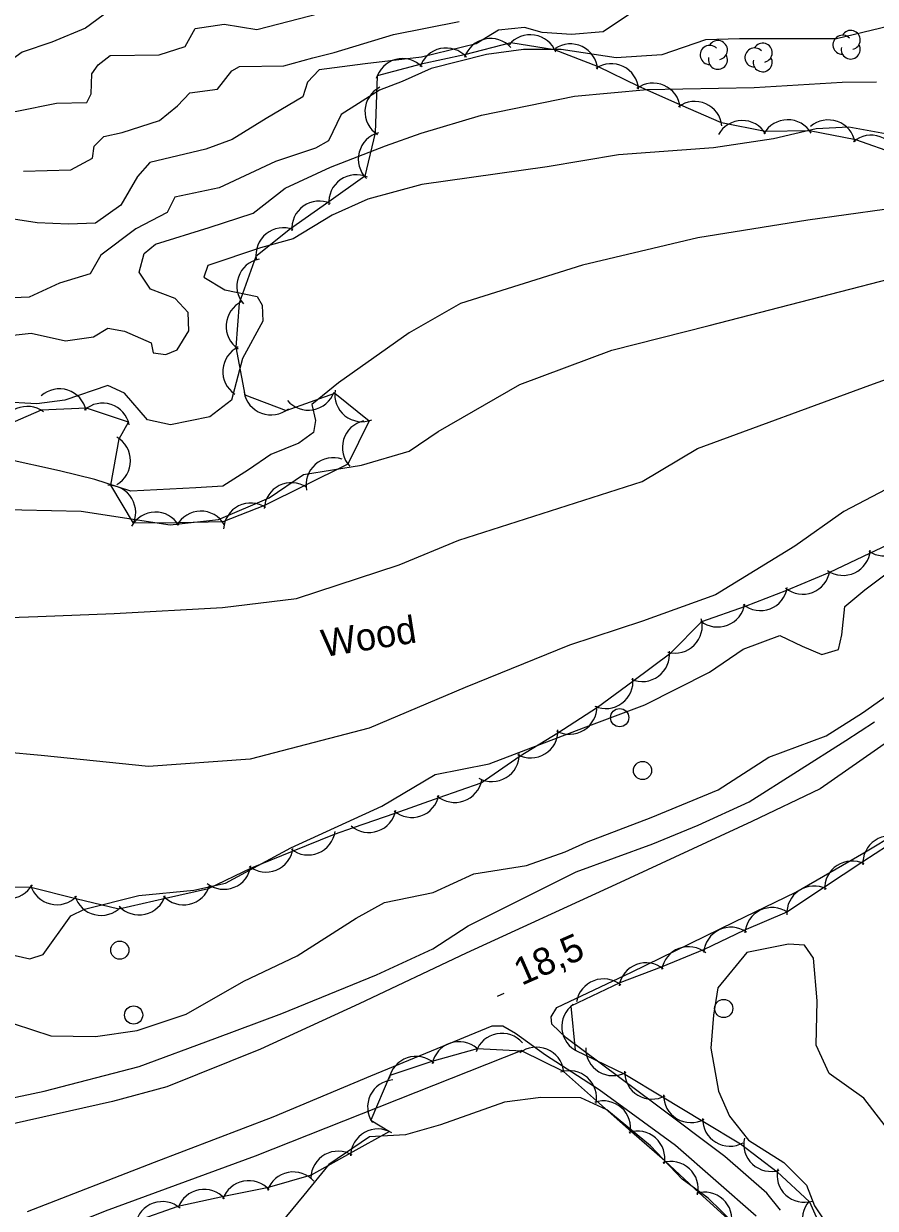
# Model space of a CAD drawing. Extents: x 646142 to 649934, y 5874075 to 5876351.
# Drawn here: x 647870.6 to 647964.2, y 5875124.3 to 5875254.4 of the extents above; entities that cross this region are included whole.
import ezdxf

# ---------------------------------------------------------------- set-up
doc = ezdxf.new("R2010")
doc.units = 0
for name, color, linetype in [('Niveau 1', 7, 'Continuous'), ('Niveau 2', 7, 'Continuous'), ('Niveau 21', 7, 'Continuous'), ('Niveau 3', 7, 'Continuous'), ('Niveau 36', 7, 'Continuous'), ('Niveau 4', 7, 'Continuous'), ('Niveau 44', 7, 'Continuous')]:
    doc.layers.add(name, color=color, linetype=linetype)

msp = doc.modelspace()

# ---------------------------------------------------------------- linework, layer by layer
at = {"layer": 'Niveau 1'}
for points in [[(647870.59, 5875238.23), (647875.82, 5875238.39), (647878.19, 5875239.65), (647878.35, 5875240.96), (647879.44, 5875242.03), (647881.43, 5875242.47), (647885.53, 5875243.8), (647887.53, 5875245.41), (647888.86, 5875246.85), (647891.93, 5875247.23), (647893.49, 5875249.25), (647894.35, 5875249.73), (647899.19, 5875249.79), (647902.38, 5875250.69), (647904.75, 5875251.28), (647911.27, 5875253.26), (647918.47, 5875254.69)], [(647972.72, 5875235.2), (647965.21, 5875234), (647956.77, 5875232.84), (647944.7, 5875230.92), (647932.02, 5875227.91), (647918.62, 5875223.69), (647912.98, 5875220.46), (647905.21, 5875214.98)], [(647905.21, 5875214.98), (647902.28, 5875212.6), (647902.7, 5875210.85), (647902.45, 5875209.5), (647900.87, 5875208.33), (647897.79, 5875207.1), (647895.32, 5875205.4), (647892.52, 5875203.61), (647889.53, 5875203.42), (647882.41, 5875203.06), (647878.44, 5875204.34), (647874.56, 5875205.29), (647868.57, 5875206.63)], [(647867.52, 5875145.21), (647873.61, 5875143.22), (647878.5, 5875143.13), (647883.08, 5875143.81), (647888.46, 5875145.61), (647894.81, 5875149.24), (647900.67, 5875152), (647907.14, 5875156.16), (647910.27, 5875157.85), (647915.61, 5875158.95), (647920.1, 5875161.01), (647925.87, 5875161.93), (647930.12, 5875163.44), (647932.45, 5875164.48), (647939.58, 5875167.2), (647946.92, 5875170.25), (647952.51, 5875173.82), (647958.8, 5875176.17), (647962.78, 5875178.7), (647965.65, 5875180.72)]]:
    msp.add_lwpolyline(points, dxfattribs=at)
at = {"layer": 'Niveau 2'}
for points in [[(647842.48, 5875237.76), (647845.52, 5875238.42), (647848.08, 5875238.75), (647849.88, 5875238.15), (647850.92, 5875238.43), (647853.72, 5875240.46), (647856.47, 5875241.15), (647859.67, 5875242.5), (647865.29, 5875243.26), (647867.2, 5875244.52), (647869.87, 5875244.81), (647874.24, 5875245.71), (647877.55, 5875245.78), (647878.03, 5875246.73), (647878.11, 5875248.93), (647878.81, 5875249.9), (647880.12, 5875250.94), (647885.52, 5875251), (647888.36, 5875251.92), (647889.47, 5875253.89), (647892.64, 5875254.39), (647896.24, 5875253.81), (647907.73, 5875256.77)], [(647880.04, 5875255.89), (647877.41, 5875253.93), (647873.72, 5875252.42), (647870.45, 5875251.29), (647869.13, 5875250.37), (647865.64, 5875249.83), (647861.21, 5875249.09), (647856.59, 5875246.75), (647852.38, 5875244.29), (647846.88, 5875243.54), (647843.1, 5875243.08), (647841.51, 5875240.84), (647839.09, 5875240.25), (647836.35, 5875240.07), (647831.48, 5875238.61), (647827.66, 5875237.93), (647822.63, 5875237.62), (647818.41, 5875238.18), (647813.96, 5875238.95), (647811.76, 5875240.17), (647807.13, 5875240.36)], [(647937.39, 5875255.63), (647934.28, 5875253.54), (647930.81, 5875253.26), (647927.59, 5875253.45), (647925.65, 5875254.03), (647922.81, 5875253.74), (647920.35, 5875252.22), (647914.33, 5875250.75), (647908.14, 5875250.01), (647903.09, 5875249.36), (647901.81, 5875248), (647901.31, 5875246.41), (647897.25, 5875244.01), (647893.52, 5875241.7), (647890.62, 5875240.66), (647884.49, 5875239.18), (647883.11, 5875237.63), (647881.29, 5875234.5), (647878.51, 5875232.5), (647878.51, 5875232.5), (647875.54, 5875232.42), (647872.09, 5875232.54), (647867.33, 5875233.29)], [(647965.73, 5875254.18), (647959.93, 5875252.78), (647954.2, 5875252.77), (647949.27, 5875252.76), (647945.55, 5875252.68), (647940.74, 5875251.02), (647935.72, 5875250.67), (647929.68, 5875251.6), (647925.55, 5875251.6), (647921.46, 5875251.04), (647915.38, 5875249.5), (647912.22, 5875248.09), (647909.71, 5875247.14), (647905.49, 5875244.44), (647904.1, 5875241.57), (647902.67, 5875240.77), (647898.3, 5875239.31), (647892.1, 5875236.39), (647887.24, 5875235.36), (647886.39, 5875233.68), (647882.96, 5875231.91), (647879.1, 5875229.01), (647877.94, 5875226.96), (647874.57, 5875225.93), (647871.24, 5875224.4), (647868.61, 5875224.29)], [(647910.36, 5875241.01), (647914.31, 5875242.39), (647914.31, 5875242.39), (647920.92, 5875244.39), (647931.15, 5875246.48), (647939.12, 5875247.21), (647950.87, 5875247.43), (647960.55, 5875248), (647964.34, 5875248.06)], [(647965.72, 5875242.27), (647961.29, 5875243.05), (647957.68, 5875242.87), (647952.99, 5875241.79)], [(647866.47, 5875219.89), (647871.46, 5875220.42), (647875.22, 5875219.58), (647878.29, 5875220.01), (647879.85, 5875220.97), (647881.69, 5875220.65), (647884.64, 5875219.38), (647884.85, 5875218.28), (647886.23, 5875218.08), (647887.48, 5875218.61), (647888.77, 5875220.67), (647888.7, 5875222.69), (647887.25, 5875224.23), (647884.56, 5875225.25), (647883.31, 5875227.15), (647883.86, 5875229.18), (647885.12, 5875230.22), (647891.02, 5875232.03), (647895.85, 5875233.61), (647899.34, 5875236.35), (647904.34, 5875238.68), (647910.36, 5875241.01)], [(647952.99, 5875241.79), (647946.4, 5875240.79), (647935.98, 5875240.04), (647928.14, 5875238.7), (647914.36, 5875236.75), (647908.43, 5875235.17), (647904.53, 5875233.41), (647900.24, 5875230.81)], [(647900.24, 5875230.81), (647896.63, 5875229.82), (647890.85, 5875227.85), (647890.42, 5875226.6), (647892.72, 5875225.18), (647896.29, 5875224.44), (647896.82, 5875223.51), (647896.9, 5875221.73), (647894.68, 5875217.63), (647893.47, 5875213.05), (647891.07, 5875211.24), (647886.76, 5875210.36), (647884.24, 5875210.9), (647881.71, 5875213.85), (647879.87, 5875214.68), (647875.15, 5875213.08), (647872.07, 5875212.65), (647868.13, 5875212.9)], [(647916.17, 5875209.64), (647925.14, 5875214.78), (647935.26, 5875218.57), (647945.93, 5875221.28), (647959.27, 5875224.73), (647966.93, 5875226.68), (647978.17, 5875229.34)], [(647813.04, 5875184.86), (647823.63, 5875185.07), (647836.38, 5875185.39), (647848.07, 5875187.19), (647857.73, 5875188.78), (647872.16, 5875189.29), (647880.56, 5875189.61), (647892.46, 5875190.3), (647900.58, 5875191.27), (647911.86, 5875194.96), (647918.45, 5875197.7), (647938.59, 5875204.14), (647944.64, 5875207.74), (647963.59, 5875214.73), (647973.96, 5875218.44), (647981.83, 5875220.75), (647992.58, 5875224.63), (648003.6, 5875228.09)], [(647794.62, 5875194.39), (647799.81, 5875195.62), (647805.32, 5875196.31), (647811.37, 5875196.84), (647818.13, 5875197.61), (647827.87, 5875199.43), (647834.07, 5875200.2), (647842.17, 5875200.03), (647847.3, 5875201.14), (647852.26, 5875201.67), (647860.89, 5875201.9), (647867.11, 5875201.08), (647876.92, 5875200.87), (647886.73, 5875199.38), (647892.03, 5875199.94), (647897.61, 5875202.35), (647901.36, 5875204.9), (647907.75, 5875205.91), (647912.96, 5875207.48), (647916.17, 5875209.64)], [(647979.03, 5875210.09), (647971.44, 5875206.45), (647960.75, 5875200.82), (647955.37, 5875197.01), (647946.63, 5875191.66), (647938.62, 5875188.79), (647930.6, 5875186.16), (647919.14, 5875181.5), (647908.59, 5875177.03), (647895.51, 5875173.62), (647884.33, 5875172.81), (647872.53, 5875174.02), (647868.55, 5875174.39)], [(647869.7, 5875152.06), (647871.28, 5875151.66), (647872.78, 5875152.16), (647875.82, 5875156.41), (647877.29, 5875157.14), (647883.27, 5875158.62), (647889.33, 5875159.21), (647892.81, 5875159.98), (647899.99, 5875163.87), (647909.97, 5875168.45), (647915.82, 5875171.92), (647921.77, 5875173.12), (647932.15, 5875177.06), (647938.88, 5875179.59), (647945.98, 5875183.19), (647949.69, 5875185.69), (647953.72, 5875187.2), (647956.17, 5875186.03), (647958.31, 5875185.12), (647960.14, 5875185.66), (647960.51, 5875187.29), (647960.86, 5875190.4), (647963.03, 5875192.22), (647967.47, 5875195.54)], [(647969.55, 5875128.81), (647967.25, 5875130.78), (647962.93, 5875136.38), (647959.13, 5875139.07), (647957.7, 5875142.19), (647957.81, 5875147.05), (647957.4, 5875151.74), (647956.43, 5875153.19), (647954.65, 5875153.3), (647950.09, 5875152.37), (647946.89, 5875148.5), (647946.42, 5875145.49), (647946.14, 5875141.85), (647946.96, 5875137.14), (647948.18, 5875134.37), (647950.26, 5875131.74), (647954.16, 5875129.29), (647956.64, 5875126.81), (647957.51, 5875124.54), (647958.48, 5875123.09)], [(647948.7, 5875122.59), (647945.83, 5875125.37), (647942.98, 5875127.45), (647939.49, 5875131.13), (647934.68, 5875135.08), (647931.84, 5875136.4), (647927.43, 5875136.43), (647923.47, 5875135.91), (647916.42, 5875133.43), (647912.59, 5875132.33), (647908.61, 5875132.11), (647904.14, 5875129.06), (647901.42, 5875125.71), (647896.37, 5875119.64)]]:
    msp.add_lwpolyline(points, dxfattribs=at)
at = {"layer": 'Niveau 21'}
for points in [[(648055.72, 5875250.03), (648046.47, 5875240.24), (648039.64, 5875233.29), (648033.54, 5875227.24), (648024.13, 5875218.97), (648012.87, 5875210.39), (648006.69, 5875205.16), (647996.14, 5875196.53), (647988.43, 5875190.08), (647976.81, 5875182.65), (647965.63, 5875175.61), (647958.15, 5875170.37), (647950.63, 5875166.77), (647935.67, 5875159.83), (647919.23, 5875152.3), (647907.49, 5875146.75), (647896.63, 5875141.75), (647886.36, 5875137.62), (647880.37, 5875135.99), (647869.46, 5875133.53), (647861.37, 5875131.92), (647852.22, 5875130.44), (647845.93, 5875129.35), (647836.69, 5875127.63)], [(647928.67, 5875144.5), (647928.59, 5875145.32), (647929.19, 5875146.32), (647937.39, 5875150.22), (647948.73, 5875155.74), (647955.46, 5875159.02), (647962.92, 5875163.31), (647970.47, 5875167.86), (647978.33, 5875172.79), (647987.33, 5875179.37), (648003.37, 5875190.67), (648009.56, 5875195.07), (648012.49, 5875197.15), (648022.41, 5875205), (648032.52, 5875213.34), (648042.07, 5875221.39), (648047.01, 5875226.37), (648051.6, 5875231)], [(647953.77, 5875124.06), (647952.29, 5875125.93), (647947.65, 5875129.96), (647940.02, 5875135.7), (647930.23, 5875143), (647928.67, 5875144.5)], [(647871.04, 5875123.92), (647884.98, 5875129.35), (647898.02, 5875134.32), (647908.75, 5875138.83), (647922.09, 5875144.31), (647923.27, 5875144.31), (647924.65, 5875143.5), (647927.94, 5875141.11), (647933.85, 5875137.33), (647942.23, 5875131.19), (647951.12, 5875123.44)]]:
    msp.add_lwpolyline(points, dxfattribs=at)
at = {"layer": 'Niveau 3'}
msp.add_line((647922.68, 5875147.57), (647923.41, 5875147.9), dxfattribs=at)
at = {"layer": 'Niveau 36'}
for centre in [(647936.1, 5875178.18), (647938.62, 5875172.37), (647881.18, 5875152.63), (647947.54, 5875146.22), (647882.7, 5875145.5)]:
    msp.add_circle(centre, 1, dxfattribs=at)
at = {"layer": 'Niveau 4'}
for points in [[(647807.71, 5875122.67), (647819.98, 5875125.79), (647826.09, 5875127.11), (647831.58, 5875128.61), (647837.13, 5875129.64), (647842.91, 5875130.7), (647848.29, 5875132.18), (647856.13, 5875133.92), (647862.27, 5875134.89), (647872.88, 5875137.14), (647883.32, 5875139.84), (647891.61, 5875142.92), (647898.98, 5875145.67), (647909.39, 5875149.91), (647915.58, 5875152.78), (647919.45, 5875155.3), (647931.34, 5875161.23), (647939.74, 5875164.32), (647944.72, 5875166.36), (647950.34, 5875168.94), (647960.97, 5875175.68), (647964.09, 5875177.71)], [(647925.34, 5875141.59), (647896.06, 5875130), (647879.56, 5875123.95), (647876.03, 5875122.51), (647873.38, 5875121.25), (647868.57, 5875119.09), (647863.07, 5875116.33), (647858.31, 5875113.66), (647854.41, 5875111.25), (647843.51, 5875102.78), (647832.25, 5875094.21), (647826.73, 5875088.69), (647825.69, 5875087.35), (647825.51, 5875086.91), (647824.97, 5875084.26)]]:
    msp.add_lwpolyline(points, dxfattribs=at)
at = {"layer": 'Niveau 44'}
for points in [[(647966.62, 5875240.05), (647962.04, 5875241.66), (647956.97, 5875242.68), (647952.11, 5875242.6), (647947.29, 5875243.54), (647942.84, 5875245.48), (647938.15, 5875247.57), (647933.78, 5875249.68), (647928.96, 5875251.58), (647924.16, 5875252.34), (647919.04, 5875251), (647914.3, 5875249.97), (647909.45, 5875248.7), (647909.24, 5875242.45), (647908.11, 5875237.68), (647904.15, 5875234.86), (647899.93, 5875231.9), (647896.14, 5875228.86), (647894.29, 5875223.74), (647893.93, 5875218.9), (647894.91, 5875213.64), (647899.46, 5875211.94), (647904.81, 5875213.85), (647908.59, 5875210.81), (647906.25, 5875206.05), (647901.43, 5875203.67), (647897.09, 5875201.49), (647892.49, 5875199.69), (647887.63, 5875199.59), (647882.69, 5875199.55), (647880.19, 5875203.71), (647881.11, 5875208.83), (647882.15, 5875210.66)], [(647882.15, 5875210.66), (647877.54, 5875212.18), (647872.54, 5875211.97), (647867.95, 5875209.98)], [(647904.78, 5875165.37), (647906.85, 5875166.1), (647911.43, 5875167.7), (647916.29, 5875169.4), (647920.87, 5875171), (647925.18, 5875173.98), (647929.32, 5875176.51), (647933.66, 5875179.32), (647937.57, 5875182.2), (647941.71, 5875185.31), (647945.15, 5875188.74), (647949.93, 5875190.42), (647954.46, 5875192.17), (647959.21, 5875194.17), (647963.6, 5875196.26), (647968.25, 5875198.46)], [(647866.55, 5875159.58), (647871.41, 5875159.54), (647876.34, 5875158.3), (647881.06, 5875157.16), (647886.2, 5875158.35), (647890.94, 5875159.42), (647895.66, 5875161.66), (647900.15, 5875163.49), (647904.78, 5875165.37)], [(647966.88, 5875164.99), (647962.82, 5875162.32), (647958.52, 5875159.49), (647954.47, 5875156.82), (647949.76, 5875154.79)], [(647949.76, 5875154.79), (647945.38, 5875152.69), (647940.65, 5875150.75), (647936.11, 5875149.03), (647930.75, 5875146.46), (647931.23, 5875141.63), (647936.66, 5875139), (647940.82, 5875136.5), (647945.23, 5875133.84), (647949.38, 5875131.33), (647953.42, 5875128.27), (647956.98, 5875124.97), (647959.33, 5875119.61)], [(647948.42, 5875122.7), (647944.83, 5875125.97), (647941.05, 5875129.47), (647937.41, 5875132.68), (647933.56, 5875136.09), (647929.92, 5875139.31), (647925.39, 5875141.52), (647920.44, 5875141.77), (647915.45, 5875140.41), (647910.86, 5875138.84), (647908.77, 5875133.95), (647910.8, 5875132.7), (647906.44, 5875130.27), (647902.2, 5875127.9), (647897.39, 5875126.5), (647892.62, 5875125.57), (647887.57, 5875124.47), (647882.99, 5875122.86)]]:
    msp.add_lwpolyline(points, dxfattribs=at)
for centre, radius, start, end in [((647961.49, 5875252.65), 1.05, 282.2692, 149.7263), ((647921.93, 5875249.82), 3, 42.2022, 162.1802), ((647926.29, 5875250.22), 3, 21.0385, 141.0164), ((647946.9, 5875251.53), 1.05, 282.2692, 149.7263), ((647960.59, 5875252.12), 1.05, 44.1154, 269.804), ((647917.04, 5875248.76), 3, 42.2022, 162.1802), ((647930.69, 5875249.22), 3, 4.1117, 124.0897), ((647946, 5875251), 1.05, 44.1154, 269.804), ((647950.92, 5875250.72), 1.05, 44.1154, 269.804), ((647951.82, 5875251.25), 1.05, 282.2692, 149.7263), ((647961.49, 5875251.6), 1.05, 166.9369, 29.6212), ((647912.25, 5875247.6), 3, 44.5501, 164.5281), ((647935.19, 5875247.04), 3, 4.1117, 124.0897), ((647946.9, 5875250.48), 1.05, 166.9369, 29.6212), ((647951.82, 5875250.2), 1.05, 166.9369, 29.6212), ((647911.12, 5875244.78), 3, 117.027, 237.005), ((647939.78, 5875244.91), 3, 6.3195, 126.2975), ((647944.36, 5875242.9), 3, 6.3195, 126.2975), ((647949.57, 5875240.8), 3, 30.8567, 150.8346), ((647954.57, 5875240.88), 3, 30.8567, 150.8346), ((647959.03, 5875240.86), 3, 10.52, 130.4979), ((647910.39, 5875239.55), 3, 105.1134, 225.0914), ((647963.74, 5875239.19), 3, 10.52, 130.4979), ((647907.15, 5875234.83), 3, 65.4189, 185.3968), ((647903.08, 5875231.94), 3, 65.4189, 185.3968), ((647899.14, 5875229.01), 3, 68.8309, 188.8089), ((647897.04, 5875225.61), 3, 100.7371, 220.715), ((647895.87, 5875221.19), 3, 115.7435, 235.7214), ((647895.5, 5875216.21), 3, 115.7435, 235.7214), ((647874.54, 5875211.31), 3, 11.7405, 131.7185), ((647897.8, 5875214.44), 3, 189.4376, 309.4156), ((647901.9, 5875214.97), 3, 220.1243, 340.1022), ((647907.8, 5875213.7), 3, 171.2277, 291.2057), ((647871.02, 5875209.38), 3, 53.3905, 173.3685), ((647879.29, 5875209.74), 3, 11.7405, 131.7185), ((647908.64, 5875207.86), 3, 103.2289, 223.2069), ((647879.36, 5875206.39), 3, 300.2706, 60.2486), ((647904.64, 5875203.74), 3, 71.1575, 191.1355), ((647879.93, 5875200.72), 3, 330.9592, 90.9372), ((647900.05, 5875201), 3, 56.6591, 176.6371), ((647895.58, 5875198.76), 3, 56.6591, 176.6371), ((647885.09, 5875197.77), 3, 31.1487, 151.1267), ((647890.09, 5875197.87), 3, 31.1487, 151.1267), ((647965.17, 5875198.95), 3, 235.3837, 355.3616), ((647960.65, 5875196.81), 3, 235.3837, 355.3616), ((647956.22, 5875194.74), 3, 231.0846, 351.0626), ((647951.56, 5875192.94), 3, 231.0846, 351.0626), ((647946.89, 5875191.14), 3, 231.0846, 351.0626), ((647942.18, 5875188.27), 3, 254.9866, 14.9646), ((647938.59, 5875185.15), 3, 246.4358, 6.4137), ((647934.57, 5875182.18), 3, 246.4358, 6.4137), ((647930.6, 5875179.36), 3, 241.4449, 1.4228), ((647926.33, 5875176.75), 3, 241.4449, 1.4228), ((647922.07, 5875174.15), 3, 241.4449, 1.4228), ((647918, 5875171.86), 3, 229.2823, 349.2602), ((647913.28, 5875170.21), 3, 229.2823, 349.2602), ((647908.56, 5875168.56), 3, 229.2823, 349.2602), ((647901.87, 5875166.09), 3, 232.1723, 352.1502), ((647965.82, 5875162.18), 3, 63.3844, 183.3623), ((647897.24, 5875164.21), 3, 232.1723, 352.1502), ((647892.61, 5875162.32), 3, 232.1723, 352.1502), ((647961.64, 5875159.43), 3, 63.3844, 183.3623), ((647868.99, 5875161.32), 3, 209.585, 329.5629), ((647874.26, 5875160.62), 3, 196.4124, 316.3903), ((647888.18, 5875160.61), 3, 222.7473, 342.7252), ((647957.47, 5875156.68), 3, 63.3844, 183.3623), ((647879.12, 5875159.45), 3, 196.4124, 316.3903), ((647883.3, 5875159.51), 3, 222.7473, 342.7252), ((647952.85, 5875154.31), 3, 55.5647, 175.5426), ((647948.33, 5875152.15), 3, 55.5647, 175.5426), ((647943.68, 5875150.01), 3, 50.7555, 170.7334), ((647939, 5875148.24), 3, 50.7555, 170.7334), ((647934.33, 5875146.47), 3, 50.7555, 170.7334), ((647932.75, 5875144.22), 3, 125.712, 245.69), ((647923.16, 5875140.49), 3, 40.8577, 160.8356), ((647918.46, 5875139.58), 3, 48.9503, 168.9282), ((647926.98, 5875138.97), 3, 8.0701, 128.0481), ((647935.37, 5875141.84), 3, 178.9274, 298.9053), ((647913.73, 5875137.96), 3, 48.9503, 168.9282), ((647930.57, 5875136.38), 3, 348.5208, 108.4987), ((647939.65, 5875139.26), 3, 178.9274, 298.9053), ((647911.41, 5875135.39), 3, 94.5976, 214.5756), ((647943.93, 5875136.68), 3, 178.9274, 298.9053), ((647934.32, 5875133.07), 3, 348.5208, 108.4987), ((647948.21, 5875134.09), 3, 178.9274, 298.9053), ((647909.54, 5875129.98), 3, 59.1477, 179.1256), ((647938.06, 5875129.75), 3, 348.5208, 108.4987), ((647952.74, 5875131.32), 3, 167.1336, 287.1115), ((647905.18, 5875127.54), 3, 59.1477, 179.1256), ((647941.74, 5875126.4), 3, 347.6596, 107.6376), ((647900.25, 5875125.26), 3, 41.0205, 160.9985), ((647956.4, 5875127.92), 3, 167.1336, 287.1115), ((647890.44, 5875123.35), 3, 41.0205, 160.9985), ((647895.34, 5875124.3), 3, 41.0205, 160.9985), ((647885.86, 5875122), 3, 49.3654, 169.3433), ((647945.44, 5875123.03), 3, 347.6596, 107.6376), ((647959.18, 5875123.07), 3, 139.0305, 259.0085)]:
    msp.add_arc(centre, radius, start, end, dxfattribs=at)

# ---------------------------------------------------------------- texts
at = {"layer": 'Niveau 3'}
msp.add_text('18,5 ', height=3, rotation=23.767, dxfattribs=at).set_placement((647925.33, 5875148.7))
at = {"layer": 'Niveau 44'}
msp.add_text('Wood', height=3, rotation=8.9405, dxfattribs=at).set_placement((647903.58, 5875184.83))

doc.saveas('drawing.dxf')
